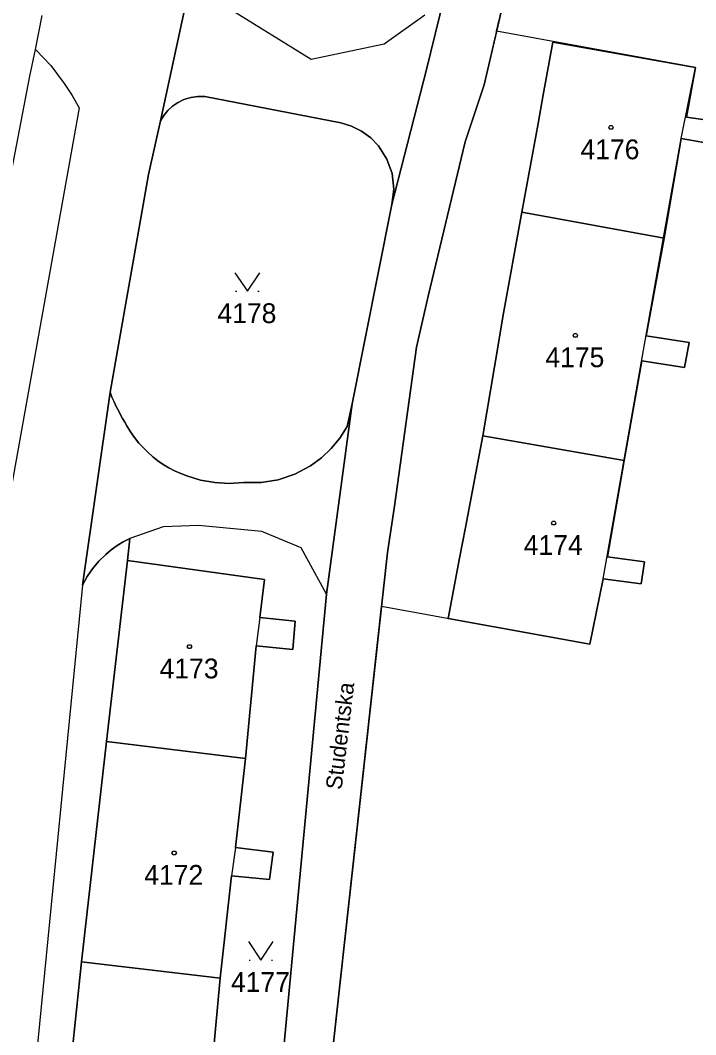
# Model space of a CAD drawing. Extents: x -263587 to -261993, y -1238795 to -1236748.
# Drawn here: x -262875.9 to -262821.3, y -1237791.2 to -1237709.3 of the extents above; entities that cross this region are included whole.
import ezdxf

# ---------------------------------------------------------------- set-up
doc = ezdxf.new("R2010")
doc.units = 0
doc.layers.add('Vrstva 1', color=7, linetype='Continuous')
doc.layers.add('Vrstva 2', color=7, linetype='Continuous')

msp = doc.modelspace()

# ---------------------------------------------------------------- linework, layer by layer
at = {"layer": 'Vrstva 1'}
for p, q in [((-262833.5, -1237693.46), (-262838.43, -1237714.48)), ((-262838.43, -1237714.48), (-262833.5, -1237693.46)), ((-262864.55, -1237717.39), (-262861.26, -1237702.2)), ((-262861.26, -1237702.2), (-262864.55, -1237717.39)), ((-262841.38, -1237706.35), (-262843.07, -1237713.24)), ((-262843.07, -1237713.24), (-262841.38, -1237706.35)), ((-262874.64, -1237711.62), (-262874.1, -1237708.88)), ((-262852.38, -1237712.43), (-262859.09, -1237708.29)), ((-262843.22, -1237708.84), (-262846.5, -1237711.2)), ((-262846.5, -1237711.2), (-262852.38, -1237712.43)), ((-262833.65, -1237715.28), (-262832.88, -1237711.03)), ((-262832.88, -1237711.03), (-262833.65, -1237715.28)), ((-262832.88, -1237711.03), (-262821.36, -1237713.08)), ((-262821.36, -1237713.08), (-262832.88, -1237711.03)), ((-262875.11, -1237713.79), (-262874.64, -1237711.62)), ((-262874.64, -1237711.62), (-262873.4, -1237712.93)), ((-262873.4, -1237712.93), (-262872.32, -1237714.36)), ((-262821.36, -1237713.08), (-262822.09, -1237717.08)), ((-262822.09, -1237717.08), (-262821.36, -1237713.08)), ((-262880.83, -1237743.58), (-262875.11, -1237713.79)), ((-262843.07, -1237713.24), (-262845.88, -1237724.14)), ((-262845.88, -1237724.14), (-262843.07, -1237713.24)), ((-262872.32, -1237714.36), (-262871.69, -1237715.33)), ((-262838.43, -1237714.48), (-262839.95, -1237719.09)), ((-262839.95, -1237719.09), (-262838.43, -1237714.48)), ((-262871.69, -1237715.33), (-262871.13, -1237716.33)), ((-262862.11, -1237715.5), (-262862.66, -1237715.67)), ((-262862.66, -1237715.67), (-262862.11, -1237715.5)), ((-262861.54, -1237715.41), (-262862.11, -1237715.5)), ((-262862.11, -1237715.5), (-262861.54, -1237715.41)), ((-262860.97, -1237715.42), (-262861.54, -1237715.41)), ((-262861.54, -1237715.41), (-262860.97, -1237715.42)), ((-262850, -1237717.54), (-262860.97, -1237715.42)), ((-262860.97, -1237715.42), (-262850, -1237717.54)), ((-262834.07, -1237717.61), (-262833.65, -1237715.28)), ((-262833.65, -1237715.28), (-262834.07, -1237717.61)), ((-262871.13, -1237716.33), (-262876.56, -1237746.73)), ((-262863.59, -1237716.21), (-262863.96, -1237716.56)), ((-262863.96, -1237716.56), (-262863.59, -1237716.21)), ((-262863.17, -1237715.92), (-262863.59, -1237716.21)), ((-262863.59, -1237716.21), (-262863.17, -1237715.92)), ((-262862.66, -1237715.67), (-262863.17, -1237715.92)), ((-262863.17, -1237715.92), (-262862.66, -1237715.67)), ((-262864.28, -1237716.95), (-262864.55, -1237717.39)), ((-262864.55, -1237717.39), (-262864.28, -1237716.95)), ((-262863.96, -1237716.56), (-262864.28, -1237716.95)), ((-262864.28, -1237716.95), (-262863.96, -1237716.56)), ((-262822.09, -1237717.08), (-262818.83, -1237717.56)), ((-262818.83, -1237717.56), (-262822.09, -1237717.08)), ((-262865.52, -1237721.72), (-262864.55, -1237717.39)), ((-262864.55, -1237717.39), (-262865.52, -1237721.72)), ((-262849.13, -1237717.81), (-262850, -1237717.54)), ((-262850, -1237717.54), (-262849.13, -1237717.81)), ((-262848.31, -1237718.22), (-262849.13, -1237717.81)), ((-262849.13, -1237717.81), (-262848.31, -1237718.22)), ((-262835.37, -1237724.77), (-262834.07, -1237717.61)), ((-262834.07, -1237717.61), (-262835.37, -1237724.77)), ((-262847.58, -1237718.76), (-262848.31, -1237718.22)), ((-262848.31, -1237718.22), (-262847.58, -1237718.76)), ((-262846.94, -1237719.41), (-262847.58, -1237718.76)), ((-262847.58, -1237718.76), (-262846.94, -1237719.41)), ((-262822.52, -1237718.81), (-262823.89, -1237726.86)), ((-262823.89, -1237726.86), (-262822.52, -1237718.81)), ((-262819.16, -1237719.4), (-262822.52, -1237718.81)), ((-262822.52, -1237718.81), (-262819.16, -1237719.4)), ((-262846.27, -1237720.47), (-262846.94, -1237719.41)), ((-262846.94, -1237719.41), (-262846.27, -1237720.47)), ((-262839.95, -1237719.09), (-262842.95, -1237731.54)), ((-262842.95, -1237731.54), (-262839.95, -1237719.09)), ((-262845.85, -1237721.65), (-262846.27, -1237720.47)), ((-262846.27, -1237720.47), (-262845.85, -1237721.65)), ((-262868.63, -1237739.3), (-262865.52, -1237721.72)), ((-262865.52, -1237721.72), (-262868.63, -1237739.3)), ((-262845.72, -1237722.9), (-262845.85, -1237721.65)), ((-262845.85, -1237721.65), (-262845.72, -1237722.9)), ((-262845.88, -1237724.14), (-262845.72, -1237722.9)), ((-262845.72, -1237722.9), (-262845.88, -1237724.14)), ((-262845.88, -1237724.14), (-262849.08, -1237740.24)), ((-262849.08, -1237740.24), (-262845.88, -1237724.14)), ((-262836.9, -1237733.21), (-262835.37, -1237724.77)), ((-262835.37, -1237724.77), (-262836.9, -1237733.21)), ((-262835.37, -1237724.77), (-262823.89, -1237726.86)), ((-262823.89, -1237726.86), (-262835.37, -1237724.77)), ((-262823.89, -1237726.86), (-262825.34, -1237734.76)), ((-262825.34, -1237734.76), (-262823.89, -1237726.86)), ((-262858.49, -1237731.15), (-262858.39, -1237731.15)), ((-262856.69, -1237731.15), (-262856.59, -1237731.15)), ((-262842.95, -1237731.54), (-262843.87, -1237735.65)), ((-262843.87, -1237735.65), (-262842.95, -1237731.54)), ((-262837.26, -1237735.34), (-262836.9, -1237733.21)), ((-262836.9, -1237733.21), (-262837.26, -1237735.34)), ((-262825.34, -1237734.76), (-262821.87, -1237735.29)), ((-262821.87, -1237735.29), (-262825.34, -1237734.76)), ((-262821.87, -1237735.29), (-262822.25, -1237737.31)), ((-262822.25, -1237737.31), (-262821.87, -1237735.29)), ((-262843.87, -1237735.65), (-262845.65, -1237748.51)), ((-262845.65, -1237748.51), (-262843.87, -1237735.65)), ((-262838.53, -1237742.82), (-262837.26, -1237735.34)), ((-262837.26, -1237735.34), (-262838.53, -1237742.82)), ((-262825.68, -1237736.77), (-262827.12, -1237744.81)), ((-262827.12, -1237744.81), (-262825.68, -1237736.77)), ((-262822.25, -1237737.31), (-262825.68, -1237736.77)), ((-262825.68, -1237736.77), (-262822.25, -1237737.31)), ((-262870.85, -1237754.88), (-262868.63, -1237739.3)), ((-262868.63, -1237739.3), (-262870.85, -1237754.88)), ((-262868.47, -1237739.69), (-262868.63, -1237739.3)), ((-262868.63, -1237739.3), (-262868.47, -1237739.69)), ((-262868.3, -1237740.08), (-262868.47, -1237739.69)), ((-262868.47, -1237739.69), (-262868.3, -1237740.08)), ((-262868.12, -1237740.46), (-262868.3, -1237740.08)), ((-262868.3, -1237740.08), (-262868.12, -1237740.46)), ((-262867.93, -1237740.83), (-262868.12, -1237740.46)), ((-262868.12, -1237740.46), (-262867.93, -1237740.83)), ((-262867.77, -1237741.13), (-262867.93, -1237740.83)), ((-262867.93, -1237740.83), (-262867.77, -1237741.13)), ((-262849.08, -1237740.24), (-262851.16, -1237755.6)), ((-262851.16, -1237755.6), (-262849.08, -1237740.24)), ((-262849.08, -1237740.24), (-262849.48, -1237742.08)), ((-262849.48, -1237742.08), (-262849.08, -1237740.24)), ((-262867.61, -1237741.43), (-262867.77, -1237741.13)), ((-262867.77, -1237741.13), (-262867.61, -1237741.43)), ((-262867.44, -1237741.73), (-262867.61, -1237741.43)), ((-262867.61, -1237741.43), (-262867.44, -1237741.73)), ((-262867.27, -1237742.02), (-262867.44, -1237741.73)), ((-262867.44, -1237741.73), (-262867.27, -1237742.02)), ((-262866.98, -1237742.5), (-262867.27, -1237742.02)), ((-262867.27, -1237742.02), (-262866.98, -1237742.5)), ((-262866.65, -1237742.97), (-262866.98, -1237742.5)), ((-262866.98, -1237742.5), (-262866.65, -1237742.97)), ((-262849.48, -1237742.08), (-262850.07, -1237743.01)), ((-262850.07, -1237743.01), (-262849.48, -1237742.08)), ((-262866.29, -1237743.41), (-262866.65, -1237742.97)), ((-262866.65, -1237742.97), (-262866.29, -1237743.41)), ((-262865.91, -1237743.83), (-262866.29, -1237743.41)), ((-262866.29, -1237743.41), (-262865.91, -1237743.83)), ((-262850.07, -1237743.01), (-262850.77, -1237743.85)), ((-262850.77, -1237743.85), (-262850.07, -1237743.01)), ((-262839.93, -1237750.23), (-262838.53, -1237742.82)), ((-262838.53, -1237742.82), (-262839.93, -1237750.23)), ((-262838.53, -1237742.82), (-262827.12, -1237744.81)), ((-262827.12, -1237744.81), (-262838.53, -1237742.82)), ((-262865.55, -1237744.18), (-262865.91, -1237743.83)), ((-262865.91, -1237743.83), (-262865.55, -1237744.18)), ((-262865.16, -1237744.52), (-262865.55, -1237744.18)), ((-262865.55, -1237744.18), (-262865.16, -1237744.52)), ((-262850.77, -1237743.85), (-262851.56, -1237744.61)), ((-262851.56, -1237744.61), (-262850.77, -1237743.85)), ((-262864.76, -1237744.83), (-262865.16, -1237744.52)), ((-262865.16, -1237744.52), (-262864.76, -1237744.83)), ((-262864.34, -1237745.13), (-262864.76, -1237744.83)), ((-262864.76, -1237744.83), (-262864.34, -1237745.13)), ((-262863.88, -1237745.4), (-262864.34, -1237745.13)), ((-262864.34, -1237745.13), (-262863.88, -1237745.4)), ((-262851.56, -1237744.61), (-262852.45, -1237745.25)), ((-262852.45, -1237745.25), (-262851.56, -1237744.61)), ((-262827.12, -1237744.81), (-262828.47, -1237752.6)), ((-262828.47, -1237752.6), (-262827.12, -1237744.81)), ((-262863.41, -1237745.64), (-262863.88, -1237745.4)), ((-262863.88, -1237745.4), (-262863.41, -1237745.64)), ((-262862.92, -1237745.87), (-262863.41, -1237745.64)), ((-262863.41, -1237745.64), (-262862.92, -1237745.87)), ((-262862.42, -1237746.06), (-262862.92, -1237745.87)), ((-262862.92, -1237745.87), (-262862.42, -1237746.06)), ((-262853.7, -1237745.91), (-262855.04, -1237746.37)), ((-262855.04, -1237746.37), (-262853.7, -1237745.91)), ((-262852.45, -1237745.25), (-262853.7, -1237745.91)), ((-262853.7, -1237745.91), (-262852.45, -1237745.25)), ((-262861.31, -1237746.39), (-262862.42, -1237746.06)), ((-262862.42, -1237746.06), (-262861.31, -1237746.39)), ((-262860.17, -1237746.6), (-262861.31, -1237746.39)), ((-262861.31, -1237746.39), (-262860.17, -1237746.6)), ((-262859.01, -1237746.67), (-262860.17, -1237746.6)), ((-262860.17, -1237746.6), (-262859.01, -1237746.67)), ((-262857.85, -1237746.6), (-262859.01, -1237746.67)), ((-262859.01, -1237746.67), (-262857.85, -1237746.6)), ((-262856.43, -1237746.6), (-262857.85, -1237746.6)), ((-262857.85, -1237746.6), (-262856.43, -1237746.6)), ((-262855.04, -1237746.37), (-262856.43, -1237746.6)), ((-262856.43, -1237746.6), (-262855.04, -1237746.37)), ((-262845.65, -1237748.51), (-262846.22, -1237752.24)), ((-262846.22, -1237752.24), (-262845.65, -1237748.51)), ((-262864.35, -1237750.17), (-262867.04, -1237751.11)), ((-262861.49, -1237750.06), (-262864.35, -1237750.17)), ((-262856.37, -1237750.54), (-262861.49, -1237750.06)), ((-262853.19, -1237751.86), (-262856.37, -1237750.54)), ((-262840.4, -1237752.7), (-262839.93, -1237750.23)), ((-262839.93, -1237750.23), (-262840.4, -1237752.7)), ((-262868.06, -1237751.68), (-262868.54, -1237752.03)), ((-262868.54, -1237752.03), (-262868.06, -1237751.68)), ((-262867.56, -1237751.38), (-262868.06, -1237751.68)), ((-262868.06, -1237751.68), (-262867.56, -1237751.38)), ((-262867.04, -1237751.11), (-262867.56, -1237751.38)), ((-262867.56, -1237751.38), (-262867.04, -1237751.11)), ((-262867.23, -1237752.9), (-262867.04, -1237751.11)), ((-262867.04, -1237751.11), (-262867.23, -1237752.9)), ((-262868.98, -1237752.4), (-262869.54, -1237752.95)), ((-262869.54, -1237752.95), (-262868.98, -1237752.4)), ((-262868.54, -1237752.03), (-262868.98, -1237752.4)), ((-262868.98, -1237752.4), (-262868.54, -1237752.03)), ((-262851.16, -1237755.6), (-262853.19, -1237751.86)), ((-262846.22, -1237752.24), (-262850.83, -1237794.01)), ((-262850.83, -1237794.01), (-262846.22, -1237752.24)), ((-262869.54, -1237752.95), (-262870.04, -1237753.55)), ((-262870.04, -1237753.55), (-262869.54, -1237752.95)), ((-262868.92, -1237767.5), (-262867.23, -1237752.9)), ((-262867.23, -1237752.9), (-262868.92, -1237767.5)), ((-262867.23, -1237752.9), (-262856.16, -1237754.42)), ((-262856.16, -1237754.42), (-262867.23, -1237752.9)), ((-262841.32, -1237757.58), (-262840.4, -1237752.7)), ((-262840.4, -1237752.7), (-262841.32, -1237757.58)), ((-262828.47, -1237752.6), (-262825.48, -1237753)), ((-262825.48, -1237753), (-262828.47, -1237752.6)), ((-262825.48, -1237753), (-262825.75, -1237754.77)), ((-262825.75, -1237754.77), (-262825.48, -1237753)), ((-262870.04, -1237753.55), (-262870.48, -1237754.19)), ((-262870.48, -1237754.19), (-262870.04, -1237753.55)), ((-262870.85, -1237754.88), (-262875.19, -1237799.1)), ((-262870.48, -1237754.19), (-262870.85, -1237754.88)), ((-262870.85, -1237754.88), (-262870.48, -1237754.19)), ((-262856.16, -1237754.42), (-262856.53, -1237757.5)), ((-262856.53, -1237757.5), (-262856.16, -1237754.42)), ((-262828.81, -1237754.37), (-262829.89, -1237759.64)), ((-262829.89, -1237759.64), (-262828.81, -1237754.37)), ((-262825.75, -1237754.77), (-262828.81, -1237754.37)), ((-262828.81, -1237754.37), (-262825.75, -1237754.77)), ((-262851.16, -1237755.6), (-262855.32, -1237799.89)), ((-262855.32, -1237799.89), (-262851.16, -1237755.6)), ((-262856.53, -1237757.5), (-262856.84, -1237759.77)), ((-262856.53, -1237757.5), (-262853.68, -1237757.79)), ((-262853.68, -1237757.79), (-262856.53, -1237757.5)), ((-262853.68, -1237757.79), (-262853.88, -1237760.08)), ((-262853.88, -1237760.08), (-262853.68, -1237757.79)), ((-262829.89, -1237759.64), (-262841.32, -1237757.58)), ((-262841.32, -1237757.58), (-262829.89, -1237759.64)), ((-262856.84, -1237759.77), (-262857.69, -1237768.89)), ((-262857.69, -1237768.89), (-262856.84, -1237759.77)), ((-262853.88, -1237760.08), (-262856.84, -1237759.77)), ((-262856.84, -1237759.77), (-262853.88, -1237760.08)), ((-262870.93, -1237785.3), (-262868.92, -1237767.5)), ((-262868.92, -1237767.5), (-262870.93, -1237785.3)), ((-262868.92, -1237767.5), (-262857.69, -1237768.89)), ((-262857.69, -1237768.89), (-262868.92, -1237767.5)), ((-262857.69, -1237768.89), (-262858.49, -1237776.08)), ((-262858.49, -1237776.08), (-262857.69, -1237768.89)), ((-262858.49, -1237776.08), (-262858.82, -1237778.36)), ((-262858.49, -1237776.08), (-262855.45, -1237776.44)), ((-262855.45, -1237776.44), (-262858.49, -1237776.08)), ((-262855.45, -1237776.44), (-262855.75, -1237778.66)), ((-262855.75, -1237778.66), (-262855.45, -1237776.44)), ((-262858.82, -1237778.36), (-262859.73, -1237786.62)), ((-262859.73, -1237786.62), (-262858.82, -1237778.36)), ((-262855.75, -1237778.66), (-262858.82, -1237778.36)), ((-262858.82, -1237778.36), (-262855.75, -1237778.66)), ((-262857.4, -1237785.16), (-262857.3, -1237785.16)), ((-262855.6, -1237785.16), (-262855.5, -1237785.16)), ((-262872.4, -1237799.32), (-262870.93, -1237785.3)), ((-262870.93, -1237785.3), (-262872.4, -1237799.32)), ((-262859.73, -1237786.62), (-262870.93, -1237785.3)), ((-262870.93, -1237785.3), (-262859.73, -1237786.62)), ((-262859.73, -1237786.62), (-262860.44, -1237794.11)), ((-262860.44, -1237794.11), (-262859.73, -1237786.62))]:
    msp.add_line(p, q, dxfattribs=at)
for points in [[(-262828.09, -1237717.77), (-262828, -1237717.92), (-262828.09, -1237718.07), (-262828.27, -1237718.07), (-262828.36, -1237717.92), (-262828.27, -1237717.77)], [(-262830.97, -1237734.56), (-262830.88, -1237734.71), (-262830.97, -1237734.86), (-262831.15, -1237734.86), (-262831.24, -1237734.71), (-262831.15, -1237734.56)], [(-262832.72, -1237749.72), (-262832.63, -1237749.87), (-262832.72, -1237750.02), (-262832.9, -1237750.02), (-262832.99, -1237749.87), (-262832.9, -1237749.72)], [(-262862.12, -1237759.69), (-262862.03, -1237759.84), (-262862.12, -1237759.99), (-262862.3, -1237759.99), (-262862.39, -1237759.84), (-262862.3, -1237759.69)], [(-262863.36, -1237776.36), (-262863.27, -1237776.51), (-262863.36, -1237776.66), (-262863.54, -1237776.66), (-262863.63, -1237776.51), (-262863.54, -1237776.36)]]:
    msp.add_lwpolyline(points, close=True, dxfattribs=at)
for points in [[(-262858.54, -1237729.65), (-262857.54, -1237731.15), (-262856.54, -1237729.65)], [(-262857.45, -1237783.66), (-262856.45, -1237785.16), (-262855.45, -1237783.66)]]:
    msp.add_lwpolyline(points, dxfattribs=at)
at = {"layer": 'Vrstva 2'}
msp.add_lwpolyline([(-262850.83, -1237794.01), (-262846.699, -1237756.584), (-262829.89, -1237759.64), (-262828.81, -1237754.37), (-262825.625, -1237736.36), (-262822.52, -1237718.81), (-262821.36, -1237713.08), (-262837.415, -1237710.153), (-262832.045, -1237687.595), (-262828.17, -1237671.515), (-262826.67, -1237665.04), (-262821.31, -1237667.32)], dxfattribs=at)

# ---------------------------------------------------------------- texts
at = {"layer": 'Vrstva 1'}
for s, p in [('4176', (-262830.638, -1237720.49)), ('4178', (-262859.954, -1237733.72)), ('4175', (-262833.474, -1237737.28)), ('4174', (-262835.224, -1237752.44)), ('4173', (-262864.624, -1237762.41)), ('4172', (-262865.864, -1237779.08)), ('4177', (-262858.864, -1237787.73))]:
    msp.add_text(s, height=1.6, dxfattribs=at).set_placement(p)
msp.add_text('Studentska', height=1.3, rotation=83.19347, dxfattribs=at).set_placement((-262849.928, -1237771.449))

doc.saveas('drawing.dxf')
